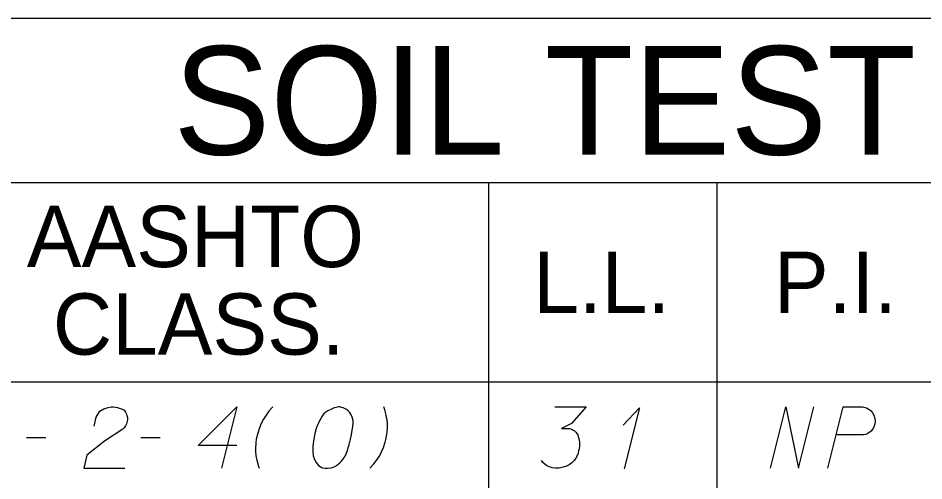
# Model space of a CAD drawing. Extents: x 2074207 to 2076812, y 516372 to 523312.
# Drawn here: x 2076453.5 to 2076524.4, y 518658.9 to 518695.1 of the extents above; entities that cross this region are included whole.
import ezdxf

# ---------------------------------------------------------------- set-up
doc = ezdxf.new("R2010")
doc.units = 0
for name, color, linetype in [('Prop DirtTable_ Soil Test Results - Outline (Major)', 7, 'Continuous'), ('Prop DirtTable_ Soil Test Results - Outline (Minor)', 7, 'Continuous'), ('Prop DirtTable_ Soil Test Results - Tx (Header - Large)', 7, 'Continuous'), ('Prop DirtTable_ Soil Test Results - Tx (Header - Small)', 7, 'Continuous'), ('Prop DirtTable_ Soil Test Results - Tx (Sample Data)', 7, 'Continuous')]:
    doc.layers.add(name, color=color, linetype=linetype)

msp = doc.modelspace()

# ---------------------------------------------------------------- linework, layer by layer
at = {"layer": 'Prop DirtTable_ Soil Test Results - Outline (Major)'}
for p, q in [((2076260.609, 518695.101), (2076811.903, 518695.101)), ((2076260.609, 518666.616), (2076811.903, 518666.616)), ((2076260.609, 518666.616), (2076811.903, 518666.616))]:
    msp.add_line(p, q, dxfattribs=at)
at = {"layer": 'Prop DirtTable_ Soil Test Results - Outline (Minor)'}
for p, q in [((2076260.609, 518682.216), (2076811.903, 518682.216)), ((2076490.31, 518682.216), (2076490.31, 518657.816)), ((2076508.192, 518682.216), (2076508.192, 518657.816))]:
    msp.add_line(p, q, dxfattribs=at)
at = {"layer": 'Prop DirtTable_ Soil Test Results - Tx (Sample Data)'}
for points in [[(2076459.447, 518663.138), (2076459.623, 518663.856), (2076459.906, 518664.309), (2076460.223, 518664.498), (2076460.54, 518664.612), (2076460.787, 518664.65), (2076460.964, 518664.65), (2076461.281, 518664.612), (2076461.493, 518664.536), (2076461.599, 518664.498), (2076461.81, 518664.385), (2076461.916, 518664.234), (2076461.987, 518664.083), (2076462.022, 518663.969), (2076462.057, 518663.818), (2076462.057, 518663.629), (2076462.022, 518663.44), (2076461.987, 518663.327), (2076461.916, 518663.176), (2076461.81, 518663.024), (2076461.705, 518662.911), (2076460.258, 518661.966), (2076458.883, 518660.87), (2076458.636, 518659.85), (2076461.846, 518659.85)], [(2076470.629, 518661.626), (2076467.596, 518661.626), (2076470.629, 518664.65), (2076469.43, 518659.85)], [(2076473.451, 518664.65), (2076473.134, 518664.309), (2076472.958, 518664.083), (2076472.711, 518663.705), (2076472.534, 518663.365), (2076472.393, 518663.024), (2076472.252, 518662.609), (2076472.181, 518662.306), (2076472.146, 518662.117), (2076472.111, 518661.853), (2076472.076, 518661.361), (2076472.076, 518661.135), (2076472.111, 518660.87), (2076472.146, 518660.681), (2076472.181, 518660.492), (2076472.252, 518660.19), (2076472.287, 518660.076), (2076472.358, 518659.85)], [(2076478.672, 518664.65), (2076478.602, 518664.65), (2076478.39, 518664.612), (2076478.249, 518664.574), (2076478.143, 518664.536), (2076477.967, 518664.461), (2076477.755, 518664.347), (2076477.579, 518664.234), (2076477.402, 518664.083), (2076477.296, 518663.932), (2076477.191, 518663.743), (2076477.085, 518663.554), (2076476.979, 518663.327), (2076476.908, 518663.176), (2076476.838, 518662.949), (2076476.732, 518662.571), (2076476.626, 518662.004), (2076476.556, 518661.55), (2076476.556, 518661.135), (2076476.591, 518660.832), (2076476.732, 518660.492), (2076476.838, 518660.303), (2076477.014, 518660.076), (2076477.226, 518659.925), (2076477.332, 518659.887), (2076477.543, 518659.85), (2076477.72, 518659.85), (2076478.002, 518659.887), (2076478.249, 518659.963), (2076478.425, 518660.076), (2076478.672, 518660.265), (2076478.778, 518660.379), (2076478.919, 518660.53), (2076479.025, 518660.681), (2076479.095, 518660.795), (2076479.166, 518660.983), (2076479.201, 518661.059), (2076479.272, 518661.248), (2076479.342, 518661.475), (2076479.413, 518661.702), (2076479.448, 518661.853), (2076479.483, 518661.966), (2076479.519, 518662.117), (2076479.589, 518662.458), (2076479.625, 518662.646), (2076479.66, 518662.835), (2076479.695, 518663.1), (2076479.73, 518663.44), (2076479.73, 518663.554), (2076479.695, 518663.705), (2076479.66, 518663.856), (2076479.554, 518664.083), (2076479.448, 518664.234), (2076479.342, 518664.347), (2076479.201, 518664.461), (2076479.06, 518664.536), (2076478.954, 518664.574), (2076478.849, 518664.612), (2076478.672, 518664.65)], [(2076481.036, 518659.85), (2076481.353, 518660.19), (2076481.529, 518660.417), (2076481.776, 518660.795), (2076481.953, 518661.135), (2076482.094, 518661.475), (2076482.235, 518661.891), (2076482.306, 518662.193), (2076482.341, 518662.382), (2076482.376, 518662.646), (2076482.411, 518663.138), (2076482.411, 518663.365), (2076482.376, 518663.629), (2076482.341, 518663.818), (2076482.306, 518664.007), (2076482.235, 518664.309), (2076482.2, 518664.423), (2076482.129, 518664.65)], [(2076495.499, 518664.65), (2076497.968, 518664.65), (2076496.804, 518663.365), (2076496.028, 518662.949), (2076496.663, 518662.949), (2076496.804, 518662.911), (2076496.874, 518662.873), (2076496.945, 518662.835), (2076497.015, 518662.798), (2076497.157, 518662.684), (2076497.227, 518662.571), (2076497.298, 518662.458), (2076497.333, 518662.344), (2076497.403, 518662.08), (2076497.439, 518661.853), (2076497.439, 518661.739), (2076497.439, 518661.588), (2076497.403, 518661.361), (2076497.368, 518661.21), (2076497.333, 518661.059), (2076497.298, 518660.946), (2076497.262, 518660.87), (2076497.227, 518660.795), (2076497.192, 518660.719), (2076497.121, 518660.606), (2076497.015, 518660.454), (2076496.91, 518660.341), (2076496.839, 518660.265), (2076496.733, 518660.19), (2076496.627, 518660.114), (2076496.486, 518660.039), (2076496.416, 518660.001), (2076496.169, 518659.925), (2076495.957, 518659.887), (2076495.816, 518659.85), (2076495.569, 518659.85), (2076495.287, 518659.887), (2076495.181, 518659.925), (2076495.075, 518659.963), (2076494.969, 518660.001), (2076494.864, 518660.076), (2076494.758, 518660.152), (2076494.581, 518660.303), (2076494.476, 518660.454)], [(2076500.86, 518663.213), (2076502.13, 518664.574), (2076500.931, 518659.812)], [(2076512.396, 518659.85), (2076513.595, 518664.65), (2076514.583, 518659.85), (2076515.782, 518664.65)], [(2076516.876, 518659.85), (2076518.075, 518664.65), (2076519.592, 518664.65), (2076519.803, 518664.612), (2076519.909, 518664.574), (2076520.121, 518664.461), (2076520.262, 518664.347), (2076520.368, 518664.196), (2076520.474, 518664.007), (2076520.544, 518663.743), (2076520.58, 518663.516), (2076520.544, 518663.327), (2076520.509, 518663.176), (2076520.438, 518663.024), (2076520.368, 518662.911), (2076520.262, 518662.76), (2076520.121, 518662.646), (2076520.015, 518662.571), (2076519.839, 518662.495), (2076519.662, 518662.458), (2076517.546, 518662.458)], [(2076454.156, 518662.269), (2076455.672, 518662.269)], [(2076463.116, 518662.269), (2076464.632, 518662.269)]]:
    msp.add_lwpolyline(points, dxfattribs=at)

# ---------------------------------------------------------------- texts
at = {"layer": 'Prop DirtTable_ Soil Test Results - Tx (Header - Large)'}
msp.add_text('SOIL TEST RESULTS', height=8.50001, dxfattribs=at).set_placement((2076465.656, 518684.409))
at = {"layer": 'Prop DirtTable_ Soil Test Results - Tx (Header - Small)'}
for s, p in [('AASHTO', (2076454.182, 518675.602)), ('L.L.', (2076493.827, 518672.016)), ('P.I.', (2076512.654, 518672.016)), ('CLASS.', (2076456.225, 518668.745))]:
    msp.add_text(s, height=4.8, dxfattribs=at).set_placement(p)

doc.saveas('drawing.dxf')
